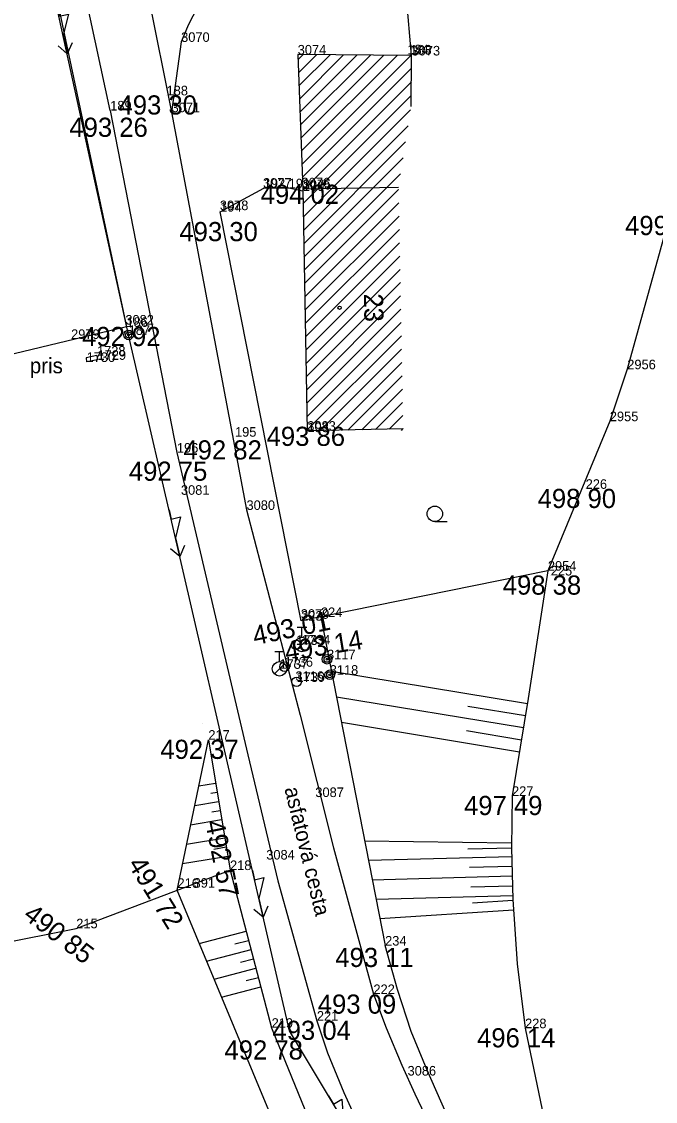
# Model space of a CAD drawing. Extents: x -559180 to -551373, y -1076947 to -1072071.
# Drawn here: x -553470.6 to -553437.5, y -1076547.4 to -1076491 of the extents above; entities that cross this region are included whole.
import ezdxf

# ---------------------------------------------------------------- set-up
doc = ezdxf.new("R2010")
doc.units = 0
for name, color, linetype in [('12_PLOTY', 7, 'Continuous'), ('14_BUDOVY', 7, 'Continuous'), ('17_KOMUNIKACE', 7, 'Continuous'), ('18_POLOHOPIS', 7, 'Continuous'), ('1_VODA_ZN', 7, 'Continuous'), ('20_EL_ZN', 7, 'Continuous'), ('26_SRAFY', 7, 'Continuous'), ('27_HRANA_PATA', 7, 'Continuous'), ('32', 7, 'Continuous'), ('3_BODY', 7, 'Continuous'), ('45_ZN_KULTURY', 7, 'Continuous'), ('47_ZN_STAV_OBJ$', 7, 'Continuous'), ('52_POPIS_UCELOVY', 7, 'Continuous'), ('54_C_POPISNA', 7, 'Continuous'), ('6_VYSKY', 7, 'Continuous'), ('NNnadzemní', 7, 'Continuous')]:
    doc.layers.add(name, color=color, linetype=linetype)

# ---------------------------------------------------------------- blocks, each defined once
blk = doc.blocks.new('POINT_DISPLAY')
blk.add_line((0, 0), (0, 0))
blk = doc.blocks.new('SLB')
at = {"layer": '20_EL_ZN'}
for radius in [0.25, 0.158, 0.05]:
    blk.add_circle((0, 0), radius, dxfattribs=at)
blk = doc.blocks.new('BZ')
at = {"layer": '47_ZN_STAV_OBJ$'}
blk.add_circle((0, 0), 0.0875, dxfattribs=at)
blk = doc.blocks.new('ZAHRAD')
at = {"layer": '45_ZN_KULTURY'}
blk.add_line((0, 0), (0.65, 0.003), dxfattribs=at)
blk.add_circle((0, 0.403), 0.403, dxfattribs=at)
blk = doc.blocks.new('SV')
at = {"layer": '1_VODA_ZN'}
blk.add_circle((0, 0), 0.25, dxfattribs=at)
blk = doc.blocks.new('HYP')
at = {"layer": '1_VODA_ZN'}
for p, q in [((-0.25, 0.9), (0.25, 0.9)), ((0, 0.375), (0, 0.9)), ((-0.265, -0.265), (0.265, 0.265))]:
    blk.add_line(p, q, dxfattribs=at)
blk.add_circle((0, 0), 0.375, dxfattribs=at)
blk = doc.blocks.new('OSV')
at = {"layer": '1_VODA_ZN'}
for radius in [0.25, 0.158, 0.05]:
    blk.add_circle((0, 0), radius, dxfattribs=at)
blk = doc.blocks.new('ELNN')
at = {"layer": '20_EL_ZN'}
for p, q in [((0, 0), (0.5, 0)), ((0.5, 0), (0.5, 0.5)), ((0.5, 0.5), (1.5, 0)), ((1.5, 0), (2.5, 0))]:
    blk.add_line(p, q, dxfattribs=at)
blk.add_lwpolyline([(2, 0.375), (2.5, 0), (2, -0.375)], dxfattribs=at)

msp = doc.modelspace()

# ---------------------------------------------------------------- linework, layer by layer
at = {"layer": '12_PLOTY'}
for p, q in [((-553450.26, -1076492.8), (-553450.74, -1076487.48)), ((-553469.24, -1076487.62), (-553465.13, -1076506.96)), ((-553460.24, -1076500.95), (-553457.97, -1076499.72)), ((-553456.67, -1076499.73), (-553457.97, -1076499.72)), ((-553455.93, -1076499.87), (-553456.67, -1076499.73)), ((-553456.02, -1076522.29), (-553460.24, -1076500.95)), ((-553436.72, -1076500.88), (-553439.01, -1076509.17)), ((-553465.13, -1076506.96), (-553476.93, -1076509.8)), ((-553439.01, -1076509.17), (-553439.92, -1076511.88)), ((-553439.92, -1076511.88), (-553443.15, -1076519.68)), ((-553443.15, -1076519.68), (-553456.02, -1076522.29)), ((-553467.75, -1076538.34), (-553459.73, -1076535.3)), ((-553459.73, -1076535.3), (-553457.56, -1076543.53)), ((-553480.53, -1076540.91), (-553467.75, -1076538.34)), ((-553457.56, -1076543.53), (-553453.98, -1076552.31))]:
    msp.add_line(p, q, dxfattribs=at)
at = {"layer": '14_BUDOVY'}
for p, q in [((-553450.26, -1076492.8), (-553456.2, -1076492.75)), ((-553456.2, -1076492.75), (-553455.94, -1076499.78)), ((-553450.282, -1076495.453), (-553450.26, -1076492.8)), ((-553450.941, -1076499.685), (-553455.94, -1076499.78)), ((-553455.94, -1076499.78), (-553455.7, -1076512.38)), ((-553450.701, -1076512.285), (-553455.7, -1076512.38))]:
    msp.add_line(p, q, dxfattribs=at)
at = {"layer": '17_KOMUNIKACE'}
for p, q in [((-553466.28, -1076478.37), (-553462.78, -1076495.76)), ((-553465.98, -1076495.67), (-553469.41, -1076479.72)), ((-553462.28, -1076492.09), (-553462.78, -1076495.76)), ((-553465.98, -1076495.67), (-553462.5, -1076513.52)), ((-553462.78, -1076495.76), (-553458.87, -1076516.51))]:
    msp.add_line(p, q, dxfattribs=at)
for points in [[(-553461.05, -1076489.71), (-553461.333, -1076490.169), (-553461.74, -1076490.875), (-553461.951, -1076491.304), (-553462.28, -1076492.09)], [(-553462.5, -1076513.52), (-553458.808, -1076529.294), (-553457.236, -1076535.855), (-553455.2, -1076543.16)], [(-553458.87, -1076516.51), (-553456.078, -1076527.216), (-553454.329, -1076534.133), (-553452.25, -1076541.77)], [(-553452.25, -1076541.77), (-553451.585, -1076543.529), (-553450.769, -1076545.474), (-553450.091, -1076546.978), (-553449.23, -1076548.8)], [(-553455.2, -1076543.16), (-553454.64, -1076544.835), (-553453.795, -1076546.899), (-553452.998, -1076548.656), (-553452.23, -1076550.28)]]:
    msp.add_lwpolyline(points, dxfattribs=at)
at = {"layer": '18_POLOHOPIS'}
for p, q in [((-553466.67, -1076508.46), (-553467.24, -1076508.57)), ((-553467.24, -1076508.57), (-553467.21, -1076508.79)), ((-553466.64, -1076508.68), (-553467.21, -1076508.79)), ((-553466.67, -1076508.46), (-553466.64, -1076508.68))]:
    msp.add_line(p, q, dxfattribs=at)
at = {"layer": '26_SRAFY'}
for p, q in [((-553454.439, -1076524.919), (-553444.222, -1076526.61)), ((-553454.178, -1076526.255), (-553444.43, -1076527.868)), ((-553447.321, -1076526.744), (-553444.326, -1076527.239)), ((-553453.917, -1076527.591), (-553444.639, -1076529.127)), ((-553447.388, -1076528.025), (-553444.535, -1076528.498)), ((-553461.362, -1076530.911), (-553460.484, -1076530.765)), ((-553460.723, -1076531.294), (-553460.405, -1076531.241)), ((-553461.573, -1076531.924), (-553460.325, -1076531.717)), ((-553460.676, -1076532.264), (-553460.246, -1076532.192)), ((-553461.784, -1076532.937), (-553460.167, -1076532.668)), ((-553460.629, -1076533.234), (-553460.088, -1076533.144)), ((-553461.995, -1076533.95), (-553460.009, -1076533.62)), ((-553460.581, -1076534.203), (-553459.93, -1076534.095)), ((-553452.708, -1076533.776), (-553445.051, -1076533.872)), ((-553447.32, -1076534.185), (-553445.054, -1076534.143)), ((-553462.206, -1076534.962), (-553459.851, -1076534.571)), ((-553452.51, -1076534.791), (-553445.042, -1076534.585)), ((-553447.243, -1076535.156), (-553445.028, -1076535.095)), ((-553452.311, -1076535.805), (-553445.014, -1076535.604)), ((-553447.163, -1076536.174), (-553445, -1076536.114)), ((-553452.113, -1076536.82), (-553444.986, -1076536.624)), ((-553447.089, -1076537.001), (-553444.978, -1076536.862)), ((-553451.915, -1076537.835), (-553444.944, -1076537.373)), ((-553461.337, -1076539.129), (-553458.89, -1076538.484)), ((-553459.477, -1076539.156), (-553458.763, -1076538.967)), ((-553460.949, -1076540.061), (-553458.636, -1076539.451)), ((-553460.561, -1076540.993), (-553458.381, -1076540.418)), ((-553459.182, -1076540.112), (-553458.508, -1076539.934)), ((-553458.887, -1076541.068), (-553458.253, -1076540.901)), ((-553460.173, -1076541.925), (-553458.126, -1076541.385))]:
    msp.add_line(p, q, dxfattribs=at)
at = {"layer": '27_HRANA_PATA'}
for p, q in [((-553454.989, -1076522.103), (-553451.64, -1076539.24)), ((-553462.495, -1076536.348), (-553460.86, -1076528.5)), ((-553460.86, -1076528.5), (-553459.73, -1076535.3)), ((-553457.53, -1076548.27), (-553462.495, -1076536.348)), ((-553444.34, -1076543.55), (-553442.37, -1076552.97))]:
    msp.add_line(p, q, dxfattribs=at)
for points in [[(-553443.15, -1076519.68), (-553444.179, -1076526.349), (-553445.02, -1076531.43)], [(-553445.02, -1076531.43), (-553445.054, -1076534.143), (-553444.98, -1076536.83), (-553444.757, -1076540.2), (-553444.34, -1076543.55)], [(-553448.48, -1076547.94), (-553449.453, -1076545.746), (-553450.283, -1076543.727), (-553451.003, -1076541.537), (-553451.64, -1076539.24)]]:
    msp.add_lwpolyline(points, dxfattribs=at)
at = {"layer": '32'}
for p, q in [((-553456.19, -1076493.025), (-553455.917, -1076492.752)), ((-553456.165, -1076493.707), (-553455.216, -1076492.758)), ((-553456.139, -1076494.389), (-553454.515, -1076492.764)), ((-553456.114, -1076495.071), (-553453.814, -1076492.77)), ((-553456.089, -1076495.753), (-553453.112, -1076492.776)), ((-553456.064, -1076496.435), (-553452.411, -1076492.782)), ((-553456.039, -1076497.116), (-553451.71, -1076492.788)), ((-553456.013, -1076497.798), (-553451.009, -1076492.794)), ((-553455.988, -1076498.48), (-553450.307, -1076492.8)), ((-553455.963, -1076499.162), (-553450.266, -1076493.465)), ((-553455.939, -1076499.845), (-553450.271, -1076494.178)), ((-553455.926, -1076500.539), (-553450.277, -1076494.891)), ((-553455.912, -1076501.233), (-553450.31, -1076495.63)), ((-553455.899, -1076501.927), (-553450.44, -1076496.468)), ((-553455.886, -1076502.621), (-553450.57, -1076497.305)), ((-553455.873, -1076503.315), (-553450.701, -1076498.143)), ((-553455.859, -1076504.008), (-553450.831, -1076498.98)), ((-553455.846, -1076504.702), (-553450.939, -1076499.795)), ((-553455.833, -1076505.396), (-553450.926, -1076500.489)), ((-553455.82, -1076506.09), (-553450.912, -1076501.183)), ((-553455.807, -1076506.784), (-553450.899, -1076501.877)), ((-553455.793, -1076507.478), (-553450.886, -1076502.571)), ((-553455.78, -1076508.172), (-553450.873, -1076503.264)), ((-553455.767, -1076508.866), (-553450.86, -1076503.958)), ((-553455.754, -1076509.56), (-553450.846, -1076504.652)), ((-553455.741, -1076510.253), (-553450.833, -1076505.346)), ((-553455.727, -1076510.947), (-553450.82, -1076506.04)), ((-553455.714, -1076511.641), (-553450.807, -1076506.734)), ((-553455.701, -1076512.335), (-553450.794, -1076507.428)), ((-553455.026, -1076512.367), (-553450.78, -1076508.122)), ((-553454.305, -1076512.353), (-553450.767, -1076508.816)), ((-553453.584, -1076512.34), (-553450.754, -1076509.509)), ((-553452.863, -1076512.326), (-553450.741, -1076510.203)), ((-553452.143, -1076512.312), (-553450.727, -1076510.897)), ((-553451.422, -1076512.299), (-553450.714, -1076511.591)), ((-553450.785, -1076512.357), (-553450.693, -1076512.265))]:
    msp.add_line(p, q, dxfattribs=at)
at = {"layer": 'NNnadzemní'}
for p, q in [((-553465.02, -1076507.38), (-553474.25, -1076465.08)), ((-553456.633, -1076543.684), (-553465.02, -1076507.38)), ((-553432.16, -1076584.36), (-553456.633, -1076543.684))]:
    msp.add_line(p, q, dxfattribs=at)

# ---------------------------------------------------------------- block references
at = {"layer": '1_VODA_ZN'}
for name, p in [('POINT_DISPLAY', (-553462.28, -1076492.09)), ('POINT_DISPLAY', (-553456.2, -1076492.75)), ('POINT_DISPLAY', (-553450.48, -1076492.74)), ('POINT_DISPLAY', (-553450.33, -1076492.75)), ('POINT_DISPLAY', (-553450.26, -1076492.8)), ('POINT_DISPLAY', (-553463.04, -1076494.88)), ('POINT_DISPLAY', (-553465.98, -1076495.67)), ('POINT_DISPLAY', (-553462.78, -1076495.76)), ('POINT_DISPLAY', (-553458.01, -1076499.7)), ('POINT_DISPLAY', (-553457.97, -1076499.72)), ('POINT_DISPLAY', (-553456.67, -1076499.73)), ('POINT_DISPLAY', (-553456, -1076499.68)), ('POINT_DISPLAY', (-553455.94, -1076499.78)), ('POINT_DISPLAY', (-553455.93, -1076499.87)), ('POINT_DISPLAY', (-553460.26, -1076500.87)), ('POINT_DISPLAY', (-553460.24, -1076500.95)), ('POINT_DISPLAY', (-553465.19, -1076506.84)), ('POINT_DISPLAY', (-553465.13, -1076506.96)), ('POINT_DISPLAY', (-553468.02, -1076507.59)), ('POINT_DISPLAY', (-553465.02, -1076507.38)), ('POINT_DISPLAY', (-553467.21, -1076508.79)), ('POINT_DISPLAY', (-553466.67, -1076508.46)), ('POINT_DISPLAY', (-553466.64, -1076508.68)), ('POINT_DISPLAY', (-553439.01, -1076509.17)), ('POINT_DISPLAY', (-553439.92, -1076511.88)), ('POINT_DISPLAY', (-553459.47, -1076512.69)), ('POINT_DISPLAY', (-553455.7, -1076512.38)), ('POINT_DISPLAY', (-553455.69, -1076512.45)), ('POINT_DISPLAY', (-553462.5, -1076513.52)), ('POINT_DISPLAY', (-553441.18, -1076515.41)), ('POINT_DISPLAY', (-553462.29, -1076515.72)), ('POINT_DISPLAY', (-553458.87, -1076516.51)), ('POINT_DISPLAY', (-553443.15, -1076519.68)), ('POINT_DISPLAY', (-553443, -1076519.93)), ('POINT_DISPLAY', (-553456.04, -1076522.19)), ('POINT_DISPLAY', (-553456.02, -1076522.29)), ('POINT_DISPLAY', (-553454.99, -1076522.1)), ('HYP', (-553455.98, -1076523.53)), ('SV', (-553456.28, -1076523.55)), ('POINT_DISPLAY', (-553456.28, -1076523.55)), ('POINT_DISPLAY', (-553455.98, -1076523.53)), ('HYP', (-553457.15, -1076524.8)), ('OSV', (-553454.67, -1076524.3)), ('SV', (-553456.89, -1076524.69)), ('POINT_DISPLAY', (-553456.89, -1076524.69)), ('POINT_DISPLAY', (-553454.67, -1076524.3)), ('POINT_DISPLAY', (-553457.15, -1076524.8)), ('SV', (-553456.26, -1076525.48)), ('OSV', (-553454.53, -1076525.11)), ('POINT_DISPLAY', (-553454.53, -1076525.11)), ('POINT_DISPLAY', (-553456.32, -1076525.43)), ('POINT_DISPLAY', (-553456.26, -1076525.48)), ('POINT_DISPLAY', (-553461.15, -1076527.63)), ('POINT_DISPLAY', (-553461.145, -1076527.627)), ('POINT_DISPLAY', (-553460.86, -1076528.5)), ('POINT_DISPLAY', (-553445.02, -1076531.43)), ('POINT_DISPLAY', (-553455.28, -1076531.49)), ('POINT_DISPLAY', (-553457.84, -1076534.75)), ('POINT_DISPLAY', (-553459.73, -1076535.3)), ('POINT_DISPLAY', (-553462.47, -1076536.23)), ('POINT_DISPLAY', (-553461.63, -1076536.22)), ('POINT_DISPLAY', (-553467.75, -1076538.34)), ('POINT_DISPLAY', (-553451.64, -1076539.24)), ('POINT_DISPLAY', (-553452.25, -1076541.77)), ('POINT_DISPLAY', (-553455.2, -1076543.16)), ('POINT_DISPLAY', (-553457.56, -1076543.53)), ('POINT_DISPLAY', (-553444.34, -1076543.55)), ('POINT_DISPLAY', (-553450.47, -1076546.02))]:
    msp.add_blockref(name, p, dxfattribs=at)
at = {"layer": '20_EL_ZN'}
for p, xscale, yscale, rotation in [((-553468.754, -1076490.267), 0.9999993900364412, 0.9999993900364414, -77.69066660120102), ((-553462.913, -1076516.503), 0.9999997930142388, 0.9999997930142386, -76.99172466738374), ((-553458.566, -1076535.316), 0.9999997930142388, 0.9999997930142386, -76.99172466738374), ((-553454.588, -1076547.083), 0.9999989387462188, 0.9999989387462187, -58.96646451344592)]:
    msp.add_blockref('ELNN', p, dxfattribs=dict(at, xscale=xscale, yscale=yscale, rotation=rotation))
msp.add_blockref('SLB', (-553465.02, -1076507.38), dxfattribs=at)
at = {"layer": '32'}
msp.add_blockref('POINT_DISPLAY', (-553450.931, -1076499.775), dxfattribs=at)
at = {"layer": '45_ZN_KULTURY'}
msp.add_blockref('ZAHRAD', (-553449.05, -1076517.118), dxfattribs=at)
at = {"layer": '47_ZN_STAV_OBJ$'}
msp.add_blockref('BZ', (-553454.015, -1076505.961), dxfattribs=at)

# ---------------------------------------------------------------- texts
at = {"layer": '3_BODY'}
for s, p in [('3070', (-553462.28, -1076492.09)), ('3074', (-553456.2, -1076492.75)), ('184', (-553450.48, -1076492.74)), ('183', (-553450.33, -1076492.75)), ('3073', (-553450.26, -1076492.8)), ('188', (-553463.04, -1076494.88)), ('189', (-553465.98, -1076495.67)), ('3071', (-553462.78, -1076495.76)), ('3077', (-553458.01, -1076499.7)), ('192', (-553457.97, -1076499.72)), ('191', (-553456.67, -1076499.73)), ('3076', (-553456, -1076499.68)), ('3075', (-553455.94, -1076499.78)), ('190', (-553455.93, -1076499.87)), ('3078', (-553460.26, -1076500.87)), ('194', (-553460.24, -1076500.95)), ('3082', (-553465.19, -1076506.84)), ('186', (-553465.13, -1076506.96)), ('2979', (-553468.02, -1076507.59)), ('187', (-553465.02, -1076507.38)), ('1730', (-553467.21, -1076508.79)), ('1728', (-553466.67, -1076508.46)), ('1729', (-553466.64, -1076508.68)), ('2956', (-553439.01, -1076509.17)), ('2955', (-553439.92, -1076511.88)), ('195', (-553459.47, -1076512.69)), ('3083', (-553455.7, -1076512.38)), ('193', (-553455.69, -1076512.45)), ('196', (-553462.5, -1076513.52)), ('226', (-553441.18, -1076515.41)), ('3081', (-553462.29, -1076515.72)), ('3080', (-553458.87, -1076516.51)), ('2954', (-553443.15, -1076519.68)), ('225', (-553443, -1076519.93)), ('3079', (-553456.04, -1076522.19)), ('223', (-553456.02, -1076522.29)), ('224', (-553454.99, -1076522.1)), ('1733', (-553456.28, -1076523.55)), ('1734', (-553455.98, -1076523.53)), ('3117', (-553454.67, -1076524.3)), ('1737', (-553457.15, -1076524.8)), ('1736', (-553456.89, -1076524.69)), ('3118', (-553454.53, -1076525.11)), ('3116', (-553456.32, -1076525.43)), ('1739', (-553456.26, -1076525.48)), ('217', (-553460.86, -1076528.5)), ('3087', (-553455.28, -1076531.49)), ('227', (-553445.02, -1076531.43)), ('3084', (-553457.84, -1076534.75)), ('218', (-553459.73, -1076535.3)), ('216', (-553462.47, -1076536.23)), ('391', (-553461.63, -1076536.22)), ('215', (-553467.75, -1076538.34)), ('234', (-553451.64, -1076539.24)), ('222', (-553452.25, -1076541.77)), ('221', (-553455.2, -1076543.16)), ('219', (-553457.56, -1076543.53)), ('228', (-553444.34, -1076543.55)), ('3086', (-553450.47, -1076546.02))]:
    msp.add_text(s, height=0.5, dxfattribs=at).set_placement(p)
at = {"layer": '52_POPIS_UCELOVY'}
msp.add_text('pris', height=0.8, dxfattribs=at).set_placement((-553470.173, -1076509.38))
msp.add_text('asfatová cesta', height=0.8, rotation=283.7309, dxfattribs=at).set_placement((-553456.899, -1076531.052))
at = {"layer": '54_C_POPISNA'}
msp.add_text('23', height=1, rotation=271.0929, dxfattribs=at).set_placement((-553452.746, -1076505.222))
at = {"layer": '6_VYSKY'}
for s, p in [('493 30', (-553465.545, -1076495.88)), ('493 26', (-553468.11, -1076497.044)), ('494 02', (-553458.131, -1076500.542)), ('493 30', (-553462.371, -1076502.488)), ('499 38', (-553439.125, -1076502.17)), ('492 92', (-553467.448, -1076507.96)), ('493 86', (-553457.821, -1076513.169)), ('492 82', (-553462.162, -1076513.877)), ('492 75', (-553465.005, -1076514.988)), ('498 90', (-553443.685, -1076516.41)), ('498 38', (-553445.505, -1076520.93)), ('492 37', (-553463.365, -1076529.5)), ('497 49', (-553447.525, -1076532.43)), ('493 11', (-553454.238, -1076540.357)), ('493 09', (-553455.152, -1076542.793)), ('493 04', (-553457.518, -1076544.16)), ('496 14', (-553446.845, -1076544.55)), ('492 78', (-553460.018, -1076545.186))]:
    msp.add_text(s, height=1, dxfattribs=at).set_placement(p)
for s, rotation, p in [('493 01', 11.7075, (-553458.437, -1076523.574)), ('493 14', 9.2035, (-553456.792, -1076524.403)), ('492 57', 281.3037, (-553461.031, -1076532.798)), ('491 72', 301.7043, (-553465.094, -1076534.993)), ('490 85', 322.6111, (-553470.573, -1076537.776))]:
    msp.add_text(s, height=1, rotation=rotation, dxfattribs=at).set_placement(p)

doc.saveas('drawing.dxf')
